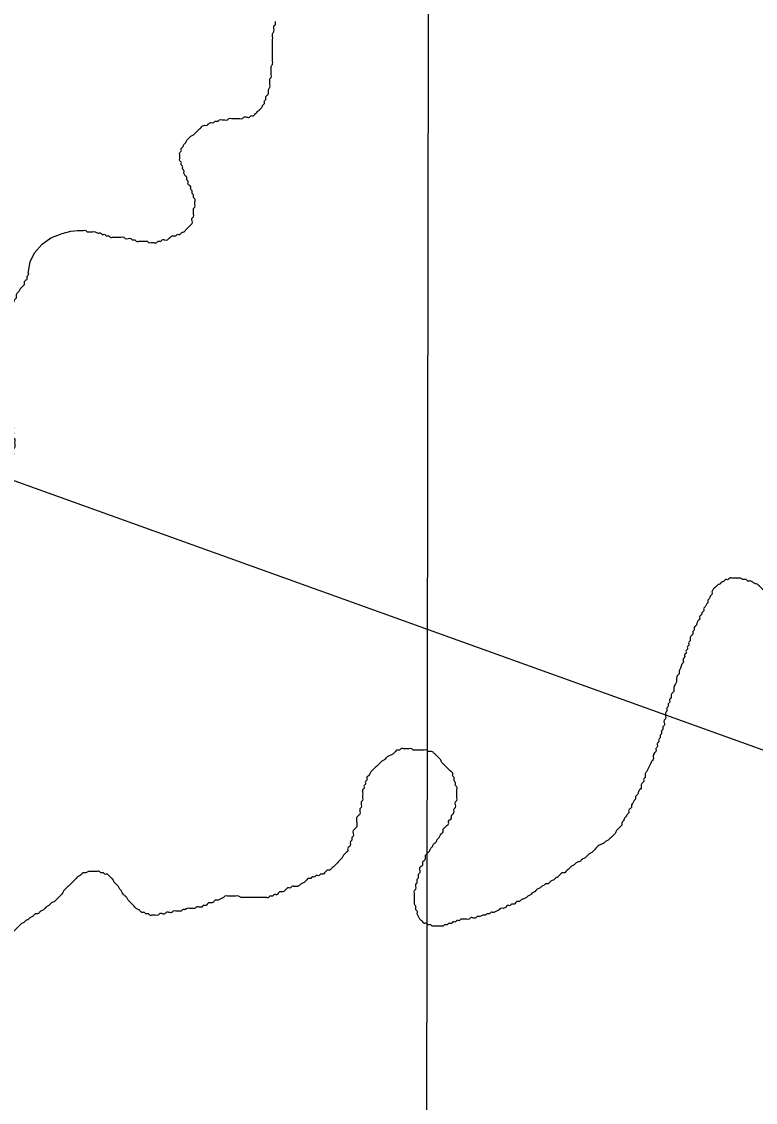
# Model space of a CAD drawing. Extents: x 813775 to 1157140, y 1757555 to 1979907.
# Drawn here: x 1051399 to 1052981, y 1816195 to 1818526 of the extents above; entities that cross this region are included whole.
import ezdxf

# ---------------------------------------------------------------- set-up
doc = ezdxf.new("R2010")
doc.units = 0
for name, color, linetype in [('Level 35', 7, 'Continuous'), ('Level 4', 7, 'Continuous'), ('R_Draft', 7, 'Continuous')]:
    doc.layers.add(name, color=color, linetype=linetype)

msp = doc.modelspace()

# ---------------------------------------------------------------- linework, layer by layer
at = {"layer": 'Level 35'}
for points in [[(1051413.4, 1817983.3), (1051417.5, 1818007.6), (1051426.6, 1818027.6), (1051443.2, 1818046.1), (1051462.3, 1818059.5), (1051486.5, 1818069.3), (1051505.3, 1818073.8), (1051519.7, 1818075.8)], [(1052122.8, 1816789.8), (1052121.6, 1816809)]]:
    msp.add_lwpolyline(points, dxfattribs=at)
for points in [[(1051755.1, 1818184.7), (1051755.1, 1818190.6), (1051752.1, 1818193.5), (1051749.2, 1818199.4), (1051749.2, 1818205.3), (1051746.2, 1818208.2), (1051746.2, 1818214.1), (1051743.3, 1818217.1), (1051743.3, 1818223), (1051740.3, 1818225.9), (1051740.3, 1818231.8), (1051740.3, 1818237.7), (1051740.3, 1818243.6), (1051743.3, 1818246.5), (1051743.3, 1818252.4), (1051746.2, 1818255.3), (1051749.2, 1818261.2), (1051752.1, 1818264.2), (1051755.1, 1818270), (1051758, 1818273), (1051760.9, 1818275.9), (1051763.9, 1818278.9), (1051769.8, 1818281.8), (1051772.7, 1818284.8), (1051775.6, 1818287.7), (1051778.6, 1818290.7), (1051781.5, 1818293.6), (1051784.5, 1818296.5), (1051787.4, 1818299.5), (1051793.3, 1818302.4), (1051799.2, 1818302.4), (1051802.1, 1818305.4), (1051808, 1818308.3), (1051813.9, 1818308.3), (1051816.8, 1818311.3), (1051822.7, 1818311.3), (1051825.7, 1818314.2), (1051831.5, 1818314.2), (1051837.4, 1818314.2), (1051843.3, 1818314.2), (1051846.2, 1818317.1), (1051852.1, 1818317.1), (1051858, 1818317.1), (1051863.9, 1818317.1), (1051869.8, 1818317.1), (1051875.7, 1818317.1), (1051878.6, 1818320.1), (1051884.5, 1818320.1), (1051890.4, 1818320.1), (1051893.3, 1818323), (1051899.2, 1818323), (1051902.1, 1818326), (1051905.1, 1818328.9), (1051908, 1818331.9), (1051911, 1818334.8), (1051913.9, 1818337.7), (1051916.9, 1818340.7), (1051919.8, 1818346.6), (1051922.7, 1818349.5), (1051922.7, 1818355.4), (1051925.7, 1818358.3), (1051925.7, 1818364.2), (1051928.6, 1818367.2), (1051931.6, 1818373.1), (1051931.6, 1818378.9), (1051934.5, 1818384.8), (1051934.5, 1818390.7), (1051934.5, 1818396.6), (1051934.5, 1818402.5), (1051937.4, 1818405.4), (1051937.4, 1818411.3), (1051937.4, 1818417.2), (1051937.4, 1818423.1), (1051937.4, 1818429), (1051940.4, 1818434.9), (1051940.4, 1818440.7), (1051940.4, 1818446.6), (1051940.4, 1818452.5), (1051940.4, 1818458.4), (1051940.4, 1818464.3), (1051940.4, 1818470.2), (1051940.4, 1818476.1), (1051940.4, 1818481.9), (1051940.4, 1818487.8), (1051940.4, 1818493.7), (1051940.4, 1818499.6), (1051943.3, 1818505.5), (1051943.3, 1818511.4), (1051943.3, 1818517.3), (1051946.3, 1818520.2), (1051946.3, 1818526.1)], [(1051519.6, 1818075.8), (1051519.7, 1818075.8), (1051525.6, 1818075.8), (1051531.5, 1818075.8), (1051537.4, 1818075.8), (1051540.3, 1818072.9), (1051546.2, 1818072.9), (1051552.1, 1818072.9), (1051558, 1818072.9), (1051563.8, 1818069.9), (1051569.7, 1818069.9), (1051572.7, 1818067), (1051578.5, 1818067), (1051581.5, 1818064), (1051587.4, 1818064), (1051590.3, 1818061.1), (1051596.2, 1818061.1), (1051602.1, 1818061.1), (1051608, 1818061.1), (1051613.8, 1818061.1), (1051619.7, 1818061.1), (1051622.7, 1818058.2), (1051628.6, 1818058.2), (1051634.4, 1818058.2), (1051637.4, 1818055.2), (1051643.3, 1818055.2), (1051646.2, 1818052.3), (1051652.1, 1818052.3), (1051658, 1818052.3), (1051663.9, 1818052.3), (1051669.7, 1818052.3), (1051672.7, 1818049.3), (1051678.6, 1818049.3), (1051684.4, 1818049.3), (1051690.3, 1818049.3), (1051693.3, 1818052.3), (1051699.2, 1818052.3), (1051702.1, 1818055.2), (1051708, 1818055.2), (1051713.9, 1818055.2), (1051716.8, 1818058.2), (1051719.8, 1818061.1), (1051725.6, 1818064), (1051731.5, 1818064), (1051734.5, 1818067), (1051740.3, 1818067), (1051743.3, 1818069.9), (1051749.2, 1818072.9), (1051752.1, 1818075.8), (1051755.1, 1818078.8), (1051758, 1818081.7), (1051760.9, 1818084.6), (1051763.9, 1818087.6), (1051766.8, 1818090.5), (1051766.8, 1818096.4), (1051766.8, 1818102.3), (1051769.8, 1818105.2), (1051769.8, 1818111.1), (1051769.8, 1818117), (1051769.8, 1818122.9), (1051772.7, 1818125.8), (1051772.7, 1818131.7), (1051772.7, 1818137.6), (1051772.7, 1818143.5), (1051769.8, 1818146.4), (1051769.8, 1818152.3), (1051766.8, 1818155.3), (1051766.8, 1818161.2), (1051763.9, 1818164.1), (1051763.9, 1818170), (1051760.9, 1818172.9), (1051758, 1818175.9), (1051758, 1818181.8), (1051755.1, 1818184.7)], [(1051413.4, 1817983.3), (1051413.5, 1817979.2), (1051410.6, 1817976.3), (1051410.6, 1817970.4), (1051407.6, 1817967.5), (1051404.7, 1817964.5), (1051404.7, 1817958.6), (1051401.8, 1817955.7), (1051398.8, 1817952.8), (1051395.9, 1817949.8), (1051392.9, 1817943.9), (1051390, 1817941), (1051387, 1817935.1), (1051387, 1817929.2), (1051384.1, 1817926.3), (1051381.2, 1817920.4), (1051378.2, 1817917.4), (1051375.3, 1817911.6), (1051372.3, 1817908.6), (1051369.4, 1817902.7), (1051369.4, 1817896.8), (1051366.4, 1817893.9), (1051363.5, 1817891), (1051360.6, 1817885.1), (1051360.6, 1817879.2), (1051357.6, 1817876.2), (1051357.6, 1817870.4), (1051354.7, 1817867.4), (1051354.7, 1817861.5), (1051354.7, 1817855.6), (1051354.7, 1817849.8), (1051354.7, 1817843.9), (1051354.7, 1817838), (1051354.7, 1817832.1), (1051354.7, 1817826.2), (1051354.7, 1817820.3), (1051357.6, 1817817.4), (1051357.6, 1817811.5), (1051357.6, 1817805.6), (1051357.6, 1817799.7), (1051360.6, 1817796.8), (1051360.6, 1817790.9), (1051360.6, 1817785), (1051363.5, 1817782.1), (1051363.5, 1817776.2), (1051366.4, 1817770.3), (1051366.4, 1817764.4), (1051366.4, 1817758.5), (1051369.4, 1817755.6), (1051369.4, 1817749.7), (1051369.4, 1817743.8), (1051372.3, 1817740.9), (1051372.3, 1817735), (1051372.3, 1817729.1), (1051372.3, 1817723.2), (1051375.3, 1817720.3), (1051375.3, 1817714.4), (1051375.3, 1817708.5), (1051375.3, 1817702.6), (1051378.2, 1817696.7), (1051378.2, 1817690.8), (1051378.2, 1817685), (1051378.2, 1817679.1), (1051378.2, 1817673.2), (1051378.2, 1817667.3), (1051378.2, 1817661.4), (1051378.2, 1817655.5), (1051381.2, 1817652.6), (1051381.2, 1817646.7), (1051381.2, 1817640.8), (1051381.2, 1817634.9), (1051381.2, 1817629), (1051384.1, 1817626.1), (1051384.1, 1817620.2), (1051384.1, 1817614.3), (1051384.1, 1817608.4), (1051381.2, 1817602.6), (1051381.2, 1817596.7), (1051381.2, 1817590.8), (1051381.2, 1817584.9), (1051381.2, 1817579), (1051381.2, 1817573.1), (1051381.2, 1817567.2)], [(1053060, 1817186.5), (1053055.3, 1817190), (1053055.3, 1817195.9), (1053052.4, 1817198.8), (1053052.4, 1817204.7), (1053049.4, 1817207.7), (1053046.5, 1817213.5), (1053043.6, 1817219.4), (1053043.6, 1817225.3), (1053040.6, 1817228.3), (1053037.7, 1817234.1), (1053034.7, 1817240), (1053031.8, 1817245.9), (1053031.8, 1817251.8), (1053028.9, 1817254.7), (1053025.9, 1817260.6), (1053023, 1817263.6), (1053023, 1817269.5), (1053020, 1817272.4), (1053017.1, 1817275.3), (1053014.1, 1817278.3), (1053011.2, 1817284.2), (1053008.3, 1817287.1), (1053005.3, 1817290.1), (1053002.4, 1817295.9), (1052999.4, 1817298.9), (1052996.5, 1817301.8), (1052993.6, 1817304.8), (1052990.6, 1817307.7), (1052987.7, 1817310.7), (1052981.8, 1817313.6), (1052975.9, 1817316.5), (1052970, 1817319.5), (1052964.1, 1817319.5), (1052961.2, 1817322.4), (1052955.3, 1817322.4), (1052949.4, 1817325.4), (1052943.5, 1817325.4), (1052937.7, 1817325.4), (1052931.8, 1817325.4), (1052925.9, 1817325.4), (1052922.9, 1817322.4), (1052917.1, 1817322.4), (1052914.1, 1817319.5), (1052908.2, 1817316.5), (1052905.3, 1817313.6), (1052899.4, 1817310.7), (1052896.5, 1817307.7), (1052893.5, 1817304.8), (1052890.6, 1817301.8), (1052887.6, 1817295.9), (1052887.6, 1817290.1), (1052884.7, 1817287.1), (1052881.8, 1817281.2), (1052878.8, 1817278.3), (1052878.8, 1817272.4), (1052875.9, 1817269.5), (1052872.9, 1817263.6), (1052870, 1817260.6), (1052870, 1817254.7), (1052867.1, 1817251.8), (1052864.1, 1817245.9), (1052861.2, 1817243), (1052861.2, 1817237.1), (1052858.2, 1817234.1), (1052855.3, 1817228.3), (1052852.3, 1817222.4), (1052849.4, 1817219.4), (1052849.4, 1817213.5), (1052846.5, 1817210.6), (1052846.5, 1817204.7), (1052843.5, 1817201.8), (1052840.6, 1817195.9), (1052840.6, 1817190), (1052837.6, 1817187.1), (1052837.6, 1817181.2), (1052834.7, 1817178.2), (1052834.7, 1817172.3), (1052831.8, 1817169.4), (1052831.8, 1817163.5), (1052828.8, 1817160.6), (1052828.8, 1817154.7), (1052825.9, 1817151.7), (1052825.9, 1817142.9), (1052822.9, 1817140), (1052820, 1817131.1), (1052817, 1817125.3), (1052817, 1817119.4), (1052814.1, 1817116.4), (1052811.2, 1817107.6), (1052811.2, 1817101.7)], [(1052811.2, 1817101.7), (1052808.2, 1817095.8), (1052805.3, 1817087), (1052805.3, 1817081.1), (1052802.3, 1817078.2), (1052799.4, 1817072.3), (1052799.4, 1817066.4), (1052796.5, 1817063.5), (1052796.5, 1817057.6), (1052793.5, 1817054.6), (1052793.5, 1817048.7), (1052790.6, 1817045.8), (1052790.6, 1817039.9), (1052787.6, 1817034), (1052787.6, 1817028.1), (1052787.6, 1817022.3), (1052784.7, 1817019.3), (1052784.7, 1817013.4), (1052784.7, 1817007.5), (1052781.7, 1817004.6), (1052781.7, 1816998.7), (1052778.8, 1816995.8), (1052778.8, 1816989.9), (1052775.9, 1816986.9), (1052775.9, 1816981), (1052772.9, 1816978.1), (1052772.9, 1816972.2), (1052770, 1816969.3), (1052770, 1816963.4), (1052767, 1816957.5), (1052767, 1816951.6), (1052764.1, 1816948.7), (1052761.1, 1816939.8), (1052761.1, 1816934), (1052758.2, 1816931), (1052755.3, 1816925.1), (1052752.3, 1816919.2), (1052749.4, 1816913.4), (1052746.4, 1816907.5), (1052743.5, 1816901.6), (1052743.5, 1816895.7), (1052740.6, 1816892.8), (1052740.6, 1816886.9), (1052737.6, 1816883.9), (1052734.7, 1816878), (1052734.7, 1816872.2), (1052731.7, 1816869.2), (1052728.8, 1816863.3), (1052725.8, 1816857.4), (1052722.9, 1816854.5), (1052722.9, 1816848.6), (1052720, 1816845.7), (1052717, 1816839.8), (1052714.1, 1816836.8), (1052714.1, 1816831), (1052711.1, 1816828), (1052708.2, 1816825.1), (1052708.2, 1816819.2), (1052705.3, 1816816.2), (1052702.3, 1816810.4), (1052699.4, 1816807.4), (1052696.4, 1816801.5), (1052693.5, 1816798.6), (1052693.5, 1816792.7), (1052690.5, 1816789.8), (1052687.6, 1816786.8), (1052684.7, 1816783.9), (1052681.7, 1816780.9), (1052678.8, 1816775), (1052675.8, 1816772.1), (1052672.9, 1816769.2), (1052670, 1816766.2), (1052667, 1816763.3), (1052664.1, 1816760.3), (1052658.2, 1816757.4), (1052655.2, 1816754.4), (1052649.4, 1816751.5), (1052643.5, 1816748.6), (1052640.5, 1816745.6), (1052637.6, 1816742.7), (1052634.7, 1816739.7), (1052631.7, 1816736.8), (1052628.8, 1816733.8), (1052622.9, 1816730.9), (1052619.9, 1816728), (1052617, 1816725), (1052614.1, 1816722.1), (1052608.2, 1816719.1), (1052605.2, 1816716.2), (1052599.4, 1816713.2), (1052593.5, 1816710.3)], [(1052249.3, 1816666.2), (1052252.2, 1816669.1), (1052252.2, 1816675), (1052255.2, 1816680.9), (1052255.2, 1816686.8), (1052258.1, 1816689.7), (1052258.1, 1816695.6), (1052258.1, 1816701.5), (1052261, 1816704.4), (1052264, 1816707.4), (1052264, 1816713.2), (1052266.9, 1816716.2), (1052269.9, 1816722.1), (1052269.9, 1816728), (1052272.8, 1816730.9), (1052275.8, 1816733.8), (1052278.7, 1816736.8), (1052281.6, 1816742.7), (1052284.6, 1816745.6), (1052287.5, 1816751.5), (1052290.5, 1816754.4), (1052293.4, 1816757.4), (1052296.3, 1816763.3), (1052299.3, 1816766.2), (1052302.2, 1816772.1), (1052305.2, 1816775), (1052308.1, 1816778), (1052308.1, 1816783.9), (1052311.1, 1816786.8), (1052314, 1816789.8), (1052316.9, 1816792.7), (1052319.9, 1816795.6), (1052319.9, 1816801.5), (1052322.8, 1816804.5), (1052325.8, 1816807.4), (1052325.8, 1816813.3), (1052328.7, 1816816.2), (1052331.6, 1816822.1), (1052331.6, 1816828), (1052334.6, 1816831), (1052334.6, 1816836.8), (1052334.6, 1816842.7), (1052337.5, 1816845.7), (1052337.5, 1816851.6), (1052337.5, 1816857.4), (1052337.5, 1816863.3), (1052337.5, 1816869.2), (1052337.5, 1816875.1), (1052334.6, 1816878), (1052334.6, 1816883.9), (1052331.6, 1816889.8), (1052331.6, 1816895.7), (1052328.7, 1816898.6), (1052328.7, 1816904.5), (1052325.8, 1816907.5), (1052322.8, 1816910.4), (1052319.9, 1816913.4), (1052316.9, 1816916.3), (1052314, 1816919.2), (1052311.1, 1816922.2), (1052308.1, 1816925.1), (1052305.2, 1816928.1), (1052302.2, 1816934), (1052299.3, 1816936.9), (1052296.3, 1816939.8), (1052293.4, 1816942.8), (1052290.5, 1816945.7), (1052287.5, 1816948.7), (1052281.6, 1816951.6), (1052275.8, 1816951.6), (1052272.8, 1816954.6), (1052266.9, 1816954.6), (1052261, 1816954.6), (1052255.2, 1816954.6), (1052249.3, 1816954.6), (1052243.4, 1816954.6), (1052240.5, 1816957.5), (1052234.6, 1816957.5), (1052228.7, 1816957.5), (1052222.8, 1816957.5), (1052216.9, 1816957.5), (1052214, 1816954.6), (1052208.1, 1816954.6), (1052205.1, 1816951.6), (1052202.2, 1816948.7), (1052199.3, 1816945.7), (1052193.4, 1816942.8), (1052187.5, 1816939.8), (1052184.6, 1816936.9), (1052181.6, 1816934), (1052175.7, 1816931)], [(1052175.7, 1816931), (1052172.8, 1816928.1), (1052169.8, 1816925.1), (1052166.9, 1816922.2), (1052164, 1816919.2), (1052161, 1816916.3), (1052158.1, 1816913.4), (1052155.1, 1816910.4), (1052152.2, 1816907.5), (1052149.3, 1816901.6), (1052146.3, 1816898.6), (1052143.4, 1816895.7), (1052143.4, 1816889.8), (1052140.4, 1816886.9), (1052140.4, 1816881), (1052137.5, 1816878), (1052137.5, 1816872.2), (1052134.5, 1816869.2), (1052134.5, 1816863.3), (1052134.5, 1816857.4), (1052134.5, 1816851.6), (1052134.5, 1816845.7), (1052131.6, 1816842.7), (1052131.6, 1816836.8), (1052131.6, 1816831), (1052128.7, 1816828), (1052128.7, 1816822.1), (1052128.7, 1816816.2), (1052125.7, 1816813.3), (1052122.8, 1816810.4), (1052121.6, 1816809)], [(1052122.8, 1816789.8), (1052119.8, 1816786.8), (1052116.9, 1816783.9), (1052114, 1816780.9), (1052114, 1816775), (1052114, 1816769.2), (1052111, 1816766.2), (1052111, 1816760.3), (1052108.1, 1816757.4), (1052108.1, 1816751.5), (1052105.1, 1816745.6), (1052102.2, 1816742.7), (1052102.2, 1816736.8), (1052099.2, 1816733.8), (1052096.3, 1816730.9), (1052093.4, 1816728), (1052090.4, 1816722.1), (1052087.5, 1816719.1), (1052084.5, 1816716.2), (1052081.6, 1816713.2), (1052078.7, 1816710.3), (1052075.7, 1816707.4), (1052072.8, 1816704.4), (1052069.8, 1816701.5), (1052066.9, 1816698.5), (1052063.9, 1816695.6), (1052058.1, 1816695.6), (1052055.1, 1816692.6), (1052052.2, 1816689.7), (1052049.2, 1816686.8), (1052043.3, 1816686.8), (1052040.4, 1816683.8), (1052034.5, 1816683.8), (1052031.6, 1816680.9), (1052025.7, 1816680.9), (1052022.8, 1816677.9), (1052016.9, 1816677.9), (1052013.9, 1816675), (1052011, 1816672), (1052008, 1816669.1), (1052002.2, 1816666.2), (1051999.2, 1816663.2), (1051993.3, 1816660.3), (1051987.5, 1816660.3), (1051981.6, 1816660.3), (1051978.6, 1816657.3), (1051972.7, 1816657.3), (1051969.8, 1816654.4), (1051966.9, 1816651.4), (1051961, 1816648.5), (1051955.1, 1816648.5), (1051952.2, 1816645.6), (1051949.2, 1816642.6), (1051943.3, 1816642.6), (1051940.4, 1816639.7), (1051934.5, 1816639.7), (1051931.6, 1816636.7), (1051925.7, 1816636.7), (1051919.8, 1816636.7), (1051913.9, 1816636.7), (1051908, 1816636.7), (1051902.1, 1816636.7), (1051896.3, 1816636.7), (1051890.4, 1816636.7), (1051884.5, 1816636.7), (1051878.6, 1816636.7), (1051872.7, 1816636.7), (1051866.8, 1816639.7), (1051861, 1816639.7), (1051855.1, 1816639.7), (1051849.2, 1816639.7), (1051843.3, 1816639.7), (1051837.4, 1816639.7), (1051834.5, 1816636.7), (1051828.6, 1816633.8), (1051822.7, 1816630.8), (1051816.8, 1816630.8), (1051813.9, 1816627.9), (1051808, 1816625), (1051802.1, 1816625), (1051799.2, 1816622), (1051796.2, 1816619.1), (1051790.4, 1816619.1), (1051787.4, 1816616.1), (1051781.5, 1816616.1), (1051775.6, 1816616.1), (1051772.7, 1816613.2), (1051766.8, 1816613.2), (1051760.9, 1816613.2), (1051755.1, 1816613.2), (1051752.1, 1816610.2)], [(1052593.5, 1816710.3), (1052590.5, 1816707.4), (1052584.6, 1816704.4), (1052581.7, 1816701.5), (1052578.8, 1816698.5), (1052575.8, 1816695.6), (1052572.9, 1816692.6), (1052569.9, 1816689.7), (1052564, 1816689.7), (1052561.1, 1816686.8), (1052558.2, 1816683.8), (1052555.2, 1816680.9), (1052549.3, 1816677.9), (1052546.4, 1816675), (1052540.5, 1816672), (1052537.6, 1816669.1), (1052534.6, 1816666.2), (1052528.7, 1816666.2), (1052525.8, 1816663.2), (1052519.9, 1816660.3), (1052517, 1816657.3), (1052511.1, 1816654.4), (1052508.2, 1816651.4), (1052505.2, 1816648.5), (1052499.3, 1816645.6), (1052496.4, 1816642.6), (1052490.5, 1816639.7), (1052487.6, 1816636.7), (1052481.7, 1816633.8), (1052475.8, 1816630.8), (1052472.9, 1816627.9), (1052467, 1816627.9), (1052464, 1816625), (1052461.1, 1816622), (1052455.2, 1816622), (1052452.3, 1816619.1), (1052446.4, 1816619.1), (1052443.4, 1816616.1), (1052437.6, 1816613.2), (1052431.7, 1816613.2), (1052428.7, 1816610.2), (1052422.8, 1816607.3), (1052417, 1816604.4), (1052411.1, 1816604.4), (1052408.1, 1816601.4), (1052402.2, 1816601.4), (1052399.3, 1816598.5), (1052393.4, 1816598.5), (1052387.5, 1816595.5), (1052381.7, 1816595.5), (1052378.7, 1816592.6), (1052372.8, 1816592.6), (1052366.9, 1816592.6), (1052364, 1816589.6), (1052358.1, 1816589.6), (1052352.2, 1816589.6), (1052346.4, 1816589.6), (1052343.4, 1816586.7), (1052337.5, 1816586.7), (1052334.6, 1816583.8), (1052328.7, 1816583.8), (1052325.8, 1816580.8), (1052319.9, 1816580.8), (1052316.9, 1816577.9), (1052311.1, 1816577.9), (1052308.1, 1816574.9), (1052302.2, 1816574.9), (1052296.3, 1816574.9), (1052290.5, 1816574.9), (1052284.6, 1816574.9), (1052281.6, 1816577.9), (1052275.8, 1816577.9), (1052272.8, 1816580.8), (1052266.9, 1816580.8), (1052264, 1816583.8), (1052261, 1816586.7), (1052258.1, 1816589.6), (1052255.2, 1816595.5), (1052252.2, 1816601.4), (1052252.2, 1816607.3), (1052249.3, 1816610.2), (1052249.3, 1816616.1), (1052246.3, 1816622), (1052246.3, 1816627.9), (1052246.3, 1816633.8), (1052246.3, 1816639.7), (1052246.3, 1816645.6), (1052246.3, 1816651.4), (1052249.3, 1816654.4), (1052249.3, 1816660.3), (1052249.3, 1816666.2)], [(1051752.1, 1816610.2), (1051746.2, 1816610.2), (1051743.3, 1816607.3), (1051737.4, 1816607.3), (1051731.5, 1816607.3), (1051725.6, 1816607.3), (1051722.7, 1816604.4), (1051716.8, 1816604.4), (1051710.9, 1816604.4), (1051708, 1816601.4), (1051702.1, 1816601.4), (1051696.2, 1816601.4), (1051693.3, 1816598.5), (1051687.4, 1816598.5), (1051681.5, 1816598.5), (1051675.6, 1816598.5), (1051672.7, 1816601.4), (1051666.8, 1816601.4), (1051663.9, 1816604.4), (1051658, 1816604.4), (1051655, 1816607.3), (1051652.1, 1816610.2), (1051646.2, 1816613.2), (1051643.3, 1816616.1), (1051640.3, 1816619.1), (1051637.4, 1816622), (1051634.4, 1816625), (1051631.5, 1816627.9), (1051628.6, 1816630.8), (1051625.6, 1816636.7), (1051622.7, 1816639.7), (1051619.7, 1816642.6), (1051616.8, 1816645.6), (1051613.8, 1816651.4), (1051610.9, 1816654.4), (1051608, 1816660.3), (1051605, 1816663.2), (1051602.1, 1816666.2), (1051599.1, 1816669.1), (1051596.2, 1816675), (1051593.3, 1816677.9), (1051590.3, 1816680.9), (1051587.4, 1816683.8), (1051584.4, 1816686.8), (1051578.5, 1816686.8), (1051575.6, 1816689.7), (1051569.7, 1816689.7), (1051566.8, 1816692.6), (1051560.9, 1816692.6), (1051555, 1816692.6), (1051549.1, 1816692.6), (1051543.2, 1816692.6), (1051537.4, 1816689.7), (1051531.5, 1816689.7), (1051528.5, 1816686.8), (1051525.6, 1816683.8), (1051519.7, 1816680.9), (1051516.8, 1816677.9), (1051513.8, 1816675), (1051510.9, 1816672), (1051507.9, 1816669.1), (1051505, 1816666.2), (1051502.1, 1816663.2), (1051499.1, 1816660.3), (1051496.2, 1816657.3), (1051493.2, 1816654.4), (1051490.3, 1816651.4), (1051487.3, 1816645.6), (1051484.4, 1816642.6), (1051481.5, 1816639.7), (1051478.5, 1816636.7), (1051475.6, 1816633.8), (1051472.6, 1816630.8), (1051469.7, 1816627.9), (1051463.8, 1816625), (1051460.9, 1816622), (1051457.9, 1816619.1), (1051452, 1816616.1), (1051449.1, 1816613.2), (1051446.2, 1816610.2), (1051440.3, 1816607.3), (1051437.3, 1816604.4), (1051434.4, 1816601.4), (1051428.5, 1816601.4), (1051425.6, 1816598.5), (1051422.6, 1816595.5), (1051416.7, 1816592.6), (1051413.8, 1816589.6), (1051407.9, 1816586.7), (1051405, 1816583.8), (1051399.1, 1816580.8)], [(1051399.1, 1816580.8), (1051396.2, 1816577.9), (1051393.2, 1816574.9), (1051390.3, 1816572), (1051387.3, 1816569), (1051384.4, 1816566.1), (1051381.4, 1816563.2), (1051378.5, 1816557.3), (1051378.5, 1816551.4), (1051375.6, 1816548.4), (1051375.6, 1816542.6), (1051372.6, 1816539.6), (1051372.6, 1816533.7), (1051369.7, 1816530.8), (1051369.7, 1816524.9), (1051366.7, 1816522), (1051366.7, 1816516.1), (1051363.8, 1816513.1), (1051360.9, 1816507.2), (1051360.9, 1816501.4), (1051357.9, 1816498.4), (1051357.9, 1816492.5), (1051355, 1816489.6), (1051355, 1816483.7), (1051352, 1816480.8), (1051352, 1816474.9), (1051349.1, 1816469), (1051349.1, 1816463.1), (1051346.1, 1816460.2), (1051346.1, 1816454.3), (1051343.2, 1816448.4), (1051343.2, 1816442.5), (1051343.2, 1816436.6), (1051340.3, 1816433.7), (1051340.3, 1816427.8), (1051337.3, 1816424.8), (1051337.3, 1816419), (1051337.3, 1816413.1), (1051334.4, 1816407.2), (1051334.4, 1816401.3), (1051331.4, 1816395.4), (1051331.4, 1816389.5), (1051331.4, 1816383.6), (1051328.5, 1816380.7), (1051328.5, 1816374.8), (1051325.5, 1816368.9), (1051325.5, 1816363), (1051322.6, 1816357.2), (1051319.7, 1816351.3), (1051319.7, 1816345.4), (1051316.7, 1816339.5), (1051313.8, 1816333.6), (1051313.8, 1816327.7), (1051310.8, 1816324.8), (1051307.9, 1816321.8), (1051305, 1816315.9), (1051302, 1816310.1), (1051299.1, 1816304.2), (1051299.1, 1816298.3), (1051296.1, 1816295.3), (1051293.2, 1816292.4), (1051290.2, 1816286.5), (1051287.3, 1816283.6), (1051284.4, 1816280.6), (1051284.4, 1816274.7), (1051281.4, 1816271.8), (1051278.5, 1816268.9), (1051275.5, 1816265.9), (1051272.6, 1816263), (1051269.7, 1816260), (1051266.7, 1816257.1), (1051263.8, 1816254.1), (1051260.8, 1816251.2), (1051257.9, 1816248.3), (1051254.9, 1816245.3), (1051252, 1816242.4), (1051249.1, 1816239.4), (1051246.1, 1816236.5), (1051240.2, 1816236.5), (1051237.3, 1816233.5), (1051234.4, 1816230.6), (1051231.4, 1816227.7), (1051228.5, 1816224.7), (1051225.5, 1816221.8), (1051222.6, 1816218.8)]]:
    msp.add_spline(points, degree=3, dxfattribs=at)
at = {"layer": 'Level 4'}
msp.add_lwpolyline([(1052340.3, 1824227.8), (1052277.6, 1819538.2), (1052277.5, 1819485.7), (1052268.4, 1813728.8)], dxfattribs=at)
at = {"layer": 'R_Draft'}
msp.add_line((1092628.5, 1802699.3), (1002075.8, 1835270.8), dxfattribs=at)

doc.saveas('drawing.dxf')
